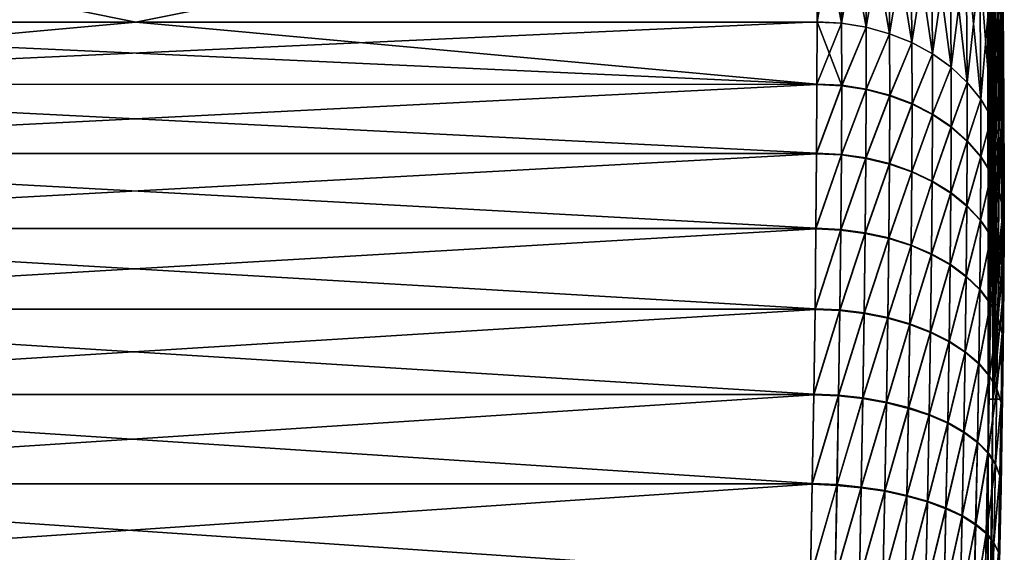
# Model space of a CAD drawing. Header units: metres. Extents: x -2 to 102, y -85 to 102.
# Tile 337 of 343: x 99.29 to 101.91, y 99.08 to 100.5. Entities that reach past the tile are written whole.
import ezdxf

# ---------------------------------------------------------------- set-up
doc = ezdxf.new("R2010")
doc.units = ezdxf.units.M
doc.layers.add('solid_21064300', color=7, linetype='CONTINUOUS')

msp = doc.modelspace()

# ---------------------------------------------------------------- linework, layer by layer
at = {"layer": 'solid_21064300'}
for points in [[(101.869797, 101.970291, 0.000634), (101.87072, 101.950798, 0.605218), (101.871468, 99.486862, -1.246392)], [(101.870712, 101.950874, -0.603966), (101.869797, 101.970291, 0.000634), (101.871468, 99.486862, -1.246392)], [(101.873405, 101.89254, -1.206482), (101.870712, 101.950874, -0.603966), (101.871468, 99.486862, -1.246392)], [(101.87072, 101.950798, 0.605218), (101.873413, 101.89238, 1.207689), (101.871468, 99.486862, -1.246392)], [(101.877693, 101.795578, -1.804016), (101.873405, 101.89254, -1.206482), (101.871468, 99.486862, -1.246392)], [(101.873413, 101.89238, 1.207689), (101.871468, 99.486862, 1.246392), (101.871468, 99.486862, -1.246392)], [(101.873413, 101.89238, 1.207689), (101.877701, 101.795357, 1.805139), (101.871468, 99.486862, 1.246392)], [(101.877693, 101.795578, -1.804016), (101.871468, 99.486862, -1.246392), (101.884254, 99.486778, -3.739278)], [(101.877701, 101.795357, 1.805139), (101.883286, 101.659935, 2.396033), (101.871468, 99.486862, 1.246392)], [(101.883278, 101.660187, -2.395037), (101.877693, 101.795578, -1.804016), (101.884254, 99.486778, -3.739278)], [(101.883286, 101.659935, 2.396033), (101.889763, 101.486298, 2.978669), (101.871468, 99.486862, 1.246392)], [(101.889755, 101.486565, -2.977858), (101.883278, 101.660187, -2.395037), (101.884254, 99.486778, -3.739278)], [(101.889763, 101.486298, 2.978669), (101.896591, 101.275368, 3.5494), (101.871468, 99.486862, 1.246392)], [(101.896584, 101.275612, -3.548792), (101.889755, 101.486565, -2.977858), (101.884254, 99.486778, -3.739278)], [(101.896591, 101.275368, 3.5494), (101.884254, 99.486778, 3.739278), (101.871468, 99.486862, 1.246392)], [(101.903175, 101.028191, -4.105709), (101.896584, 101.275612, -3.548792), (101.884254, 99.486778, -3.739278)], [(101.896591, 101.275368, 3.5494), (101.903175, 101.028, 4.106113), (101.884254, 99.486778, 3.739278)], [(101.903175, 101.028191, -4.105709), (101.884254, 99.486778, -3.739278), (101.91024, 99.487282, -6.233943)], [(101.903175, 101.028, 4.106113), (101.908859, 100.745361, 4.64572), (101.884254, 99.486778, 3.739278)], [(101.908859, 100.745499, -4.645495), (101.903175, 101.028191, -4.105709), (101.91024, 99.487282, -6.233943)], [(101.412964, 100.859123, 5.443124), (97.783173, 100.85923, 5.442964), (97.779884, 100.494225, 5.967965)], [(99.597466, 100.494225, -5.967968), (97.779884, 100.494225, -5.96797), (97.783173, 100.85923, -5.442969)], [(101.412964, 100.859123, 5.443124), (97.779884, 100.494225, 5.967965), (99.597466, 100.494217, 5.967979)], [(101.412964, 100.859177, -5.443052), (99.597466, 100.494225, -5.967968), (97.783173, 100.85923, -5.442969)], [(101.412964, 100.859177, -5.443052), (101.415054, 100.494209, -5.967987), (99.597466, 100.494225, -5.967968)], [(99.597466, 100.494217, 5.967979), (101.415054, 100.494354, 5.967797), (101.412964, 100.859123, 5.443124)], [(101.480705, 100.490768, -5.96531), (101.415054, 100.494209, -5.967987), (101.412964, 100.859177, -5.443052)], [(101.480705, 100.490768, -5.96531), (101.412964, 100.859177, -5.443052), (101.477501, 100.855492, -5.440931)], [(101.477501, 100.855446, 5.440996), (101.412964, 100.859123, 5.443124), (101.415054, 100.494354, 5.967797)], [(101.477501, 100.855446, 5.440996), (101.415054, 100.494354, 5.967797), (101.480713, 100.490791, 5.965328)], [(101.477501, 100.855492, -5.440931), (101.542755, 100.844818, -5.433602), (101.545929, 100.480293, -5.957433)], [(101.480705, 100.490768, -5.96531), (101.477501, 100.855492, -5.440931), (101.545929, 100.480293, -5.957433)], [(101.477501, 100.855446, 5.440996), (101.480713, 100.490791, 5.965328), (101.542755, 100.84478, 5.433667)], [(101.893837, 100.861778, -4.707854), (101.905731, 100.804756, -4.675718), (101.910049, 100.486855, -5.199039)], [(101.898361, 100.541763, -5.23474), (101.893837, 100.861778, -4.707854), (101.910049, 100.486855, -5.199039)], [(101.542755, 100.84478, 5.433667), (101.480713, 100.490791, 5.965328), (101.545937, 100.480316, 5.95745)], [(101.542755, 100.844818, -5.433602), (101.605713, 100.826965, -5.421629), (101.608833, 100.462967, -5.94446)], [(101.545929, 100.480293, -5.957433), (101.542755, 100.844818, -5.433602), (101.608833, 100.462967, -5.94446)], [(101.542755, 100.84478, 5.433667), (101.545937, 100.480316, 5.95745), (101.605721, 100.826927, 5.421695)], [(101.605721, 100.826927, 5.421695), (101.545937, 100.480316, 5.95745), (101.608849, 100.46299, 5.944477)], [(101.605713, 100.826965, -5.421629), (101.665268, 100.802261, -5.405226), (101.668312, 100.439087, -5.92662)], [(101.608833, 100.462967, -5.94446), (101.605713, 100.826965, -5.421629), (101.668312, 100.439087, -5.92662)], [(101.605721, 100.826927, 5.421695), (101.608849, 100.46299, 5.944477), (101.665268, 100.802216, 5.40529)], [(101.665268, 100.802216, 5.40529), (101.608849, 100.46299, 5.944477), (101.668327, 100.43911, 5.926635)], [(101.665268, 100.802261, -5.405226), (101.720352, 100.771126, -5.38468), (101.723305, 100.409081, -5.904229)], [(101.668312, 100.439087, -5.92662), (101.665268, 100.802261, -5.405226), (101.723305, 100.409081, -5.904229)], [(101.665268, 100.802216, 5.40529), (101.668327, 100.43911, 5.926635), (101.720352, 100.77108, 5.384745)], [(101.898361, 100.541725, 5.234803), (101.910049, 100.486816, 5.199101), (101.905724, 100.804695, 4.675794)], [(101.905724, 100.804695, 4.675794), (101.910049, 100.486816, 5.199101), (101.908859, 100.745361, 4.64572)], [(101.910049, 100.486855, -5.199039), (101.905731, 100.804756, -4.675718), (101.908859, 100.745499, -4.645495)], [(101.720352, 100.77108, 5.384745), (101.668327, 100.43911, 5.926635), (101.72332, 100.409103, 5.904243)], [(101.720352, 100.771126, -5.38468), (101.769997, 100.734116, -5.360358), (101.772842, 100.373482, -5.877683)], [(101.723305, 100.409081, -5.904229), (101.720352, 100.771126, -5.38468), (101.772842, 100.373482, -5.877683)], [(101.720352, 100.77108, 5.384745), (101.72332, 100.409103, 5.904243), (101.769997, 100.734077, 5.360422)], [(101.908859, 100.745361, 4.64572), (101.912971, 100.430244, 5.164441), (101.884254, 99.486778, 3.739278)], [(101.912971, 100.430313, -5.164351), (101.908859, 100.745499, -4.645495), (101.91024, 99.487282, -6.233943)], [(101.910049, 100.486855, -5.199039), (101.908859, 100.745499, -4.645495), (101.912971, 100.430313, -5.164351)], [(101.910049, 100.486816, 5.199101), (101.912971, 100.430244, 5.164441), (101.908859, 100.745361, 4.64572)], [(101.769997, 100.734077, 5.360422), (101.72332, 100.409103, 5.904243), (101.77285, 100.373497, 5.877696)], [(101.769997, 100.734116, -5.360358), (101.813324, 100.691887, -5.332688), (101.81604, 100.332916, -5.847453)], [(101.772842, 100.373482, -5.877683), (101.769997, 100.734116, -5.360358), (101.81604, 100.332916, -5.847453)], [(101.769997, 100.734077, 5.360422), (101.77285, 100.373497, 5.877696), (101.813324, 100.691849, 5.332752)], [(101.813324, 100.691849, 5.332752), (101.77285, 100.373497, 5.877696), (101.816055, 100.332932, 5.847464)], [(101.813324, 100.691887, -5.332688), (101.849564, 100.645195, -5.302162), (101.852142, 100.288101, -5.814073)], [(101.81604, 100.332916, -5.847453), (101.813324, 100.691887, -5.332688), (101.852142, 100.288101, -5.814073)], [(101.813324, 100.691849, 5.332752), (101.816055, 100.332932, 5.847464), (101.849564, 100.645157, 5.302225)], [(101.849564, 100.645157, 5.302225), (101.816055, 100.332932, 5.847464), (101.852158, 100.288116, 5.814082)], [(101.849564, 100.645195, -5.302162), (101.878075, 100.594856, -5.269318), (101.880508, 100.23983, -5.778134)], [(101.852142, 100.288101, -5.814073), (101.849564, 100.645195, -5.302162), (101.880508, 100.23983, -5.778134)], [(101.849564, 100.645157, 5.302225), (101.852158, 100.288116, 5.814082), (101.878082, 100.59481, 5.269382)], [(101.878082, 100.59481, 5.269382), (101.852158, 100.288116, 5.814082), (101.880516, 100.239845, 5.778143)], [(101.878075, 100.594856, -5.269318), (101.898361, 100.541763, -5.23474), (101.900635, 100.188965, -5.740274)], [(101.880508, 100.23983, -5.778134), (101.878075, 100.594856, -5.269318), (101.900635, 100.188965, -5.740274)], [(101.878082, 100.59481, 5.269382), (101.880516, 100.239845, 5.778143), (101.898361, 100.541725, 5.234803)], [(101.898361, 100.541725, 5.234803), (101.880516, 100.239845, 5.778143), (101.900642, 100.18898, 5.740281)], [(101.898361, 100.541763, -5.23474), (101.910049, 100.486855, -5.199039), (101.912163, 100.136398, -5.701161)], [(101.900635, 100.188965, -5.740274), (101.898361, 100.541763, -5.23474), (101.912163, 100.136398, -5.701161)], [(101.898361, 100.541725, 5.234803), (101.900642, 100.18898, 5.740281), (101.910049, 100.486816, 5.199101)], [(101.414925, 100.32856, -6.171476), (97.778748, 100.327209, -6.172989), (97.779884, 100.494225, -5.96797)], [(97.778755, 100.328621, 6.171408), (101.415054, 100.494354, 5.967797), (99.597466, 100.494217, 5.967979)], [(97.778755, 100.328621, 6.171408), (101.414917, 100.327187, 6.173019), (101.415054, 100.494354, 5.967797)], [(97.778755, 100.328621, 6.171408), (99.597466, 100.494217, 5.967979), (97.779884, 100.494225, 5.967965)], [(101.414925, 100.32856, -6.171476), (97.779884, 100.494225, -5.96797), (99.597466, 100.494225, -5.967968)], [(99.597466, 100.494225, -5.967968), (101.415054, 100.494209, -5.967987), (101.414925, 100.32856, -6.171476)], [(101.481247, 100.323746, 6.170229), (101.415054, 100.494354, 5.967797), (101.414917, 100.327187, 6.173019)], [(101.480705, 100.490768, -5.96531), (101.414925, 100.32856, -6.171476), (101.415054, 100.494209, -5.967987)], [(101.481255, 100.32515, -6.168653), (101.414925, 100.32856, -6.171476), (101.480705, 100.490768, -5.96531)], [(101.480713, 100.490791, 5.965328), (101.415054, 100.494354, 5.967797), (101.481247, 100.323746, 6.170229)], [(101.481255, 100.32515, -6.168653), (101.480705, 100.490768, -5.96531), (101.545929, 100.480293, -5.957433)], [(101.545937, 100.480316, 5.95745), (101.480713, 100.490791, 5.965328), (101.481247, 100.323746, 6.170229)], [(101.910049, 100.486816, 5.199101), (101.900642, 100.18898, 5.740281), (101.912163, 100.136406, 5.701168)], [(101.910049, 100.486855, -5.199039), (101.912971, 100.430313, -5.164351), (101.914894, 100.083145, -5.661547)], [(101.912163, 100.136398, -5.701161), (101.910049, 100.486855, -5.199039), (101.914894, 100.083145, -5.661547)], [(101.910049, 100.486816, 5.199101), (101.912163, 100.136406, 5.701168), (101.912971, 100.430244, 5.164441)], [(101.545937, 100.480316, 5.95745), (101.481247, 100.323746, 6.170229), (101.546417, 100.313805, 6.161577)], [(101.481255, 100.32515, -6.168653), (101.545929, 100.480293, -5.957433), (101.546417, 100.315201, -6.160006)], [(101.546417, 100.315201, -6.160006), (101.545929, 100.480293, -5.957433), (101.608833, 100.462967, -5.94446)], [(101.608849, 100.46299, 5.944477), (101.545937, 100.480316, 5.95745), (101.546417, 100.313805, 6.161577)], [(101.608849, 100.46299, 5.944477), (101.546417, 100.313805, 6.161577), (101.609253, 100.297493, 6.147247)], [(101.546417, 100.315201, -6.160006), (101.608833, 100.462967, -5.94446), (101.609261, 100.298882, -6.145686)], [(101.609261, 100.298882, -6.145686), (101.608833, 100.462967, -5.94446), (101.668312, 100.439087, -5.92662)], [(101.668327, 100.43911, 5.926635), (101.608849, 100.46299, 5.944477), (101.609253, 100.297493, 6.147247)], [(101.668327, 100.43911, 5.926635), (101.609253, 100.297493, 6.147247), (101.668655, 100.275101, 6.127493)], [(101.609261, 100.298882, -6.145686), (101.668312, 100.439087, -5.92662), (101.668663, 100.276482, -6.125947)], [(101.668663, 100.276482, -6.125947), (101.668312, 100.439087, -5.92662), (101.723305, 100.409081, -5.904229)], [(101.72332, 100.409103, 5.904243), (101.668327, 100.43911, 5.926635), (101.668655, 100.275101, 6.127493)], [(101.912971, 100.430244, 5.164441), (101.914894, 100.083145, 5.661547), (101.884254, 99.486778, 3.739278)], [(101.914894, 100.083145, -5.661547), (101.912971, 100.430313, -5.164351), (101.91024, 99.487282, -6.233943)], [(101.912163, 100.136406, 5.701168), (101.914894, 100.083145, 5.661547), (101.912971, 100.430244, 5.164441)], [(101.72332, 100.409103, 5.904243), (101.668655, 100.275101, 6.127493), (101.723572, 100.247032, 6.102664)], [(101.668663, 100.276482, -6.125947), (101.723305, 100.409081, -5.904229), (101.723579, 100.248398, -6.101137)], [(101.723579, 100.248398, -6.101137), (101.723305, 100.409081, -5.904229), (101.772842, 100.373482, -5.877683)], [(101.77285, 100.373497, 5.877696), (101.72332, 100.409103, 5.904243), (101.723572, 100.247032, 6.102664)], [(101.77285, 100.373497, 5.877696), (101.723572, 100.247032, 6.102664), (101.773033, 100.213783, 6.0732)], [(101.723579, 100.248398, -6.101137), (101.772842, 100.373482, -5.877683), (101.773041, 100.215126, -6.071694)], [(101.773041, 100.215126, -6.071694), (101.772842, 100.373482, -5.877683), (101.81604, 100.332916, -5.847453)], [(101.816055, 100.332932, 5.847464), (101.77285, 100.373497, 5.877696), (101.773033, 100.213783, 6.0732)], [(101.414001, 100.14402, -6.361351), (97.777245, 100.142593, -6.36269), (97.778748, 100.327209, -6.172989)], [(97.778755, 100.328621, 6.171408), (97.777252, 100.144135, 6.36124), (101.414917, 100.327187, 6.173019)], [(97.777252, 100.144135, 6.36124), (101.413994, 100.142471, 6.362809), (101.414917, 100.327187, 6.173019)], [(101.414925, 100.32856, -6.171476), (101.414001, 100.14402, -6.361351), (97.778748, 100.327209, -6.172989)], [(101.481247, 100.323746, 6.170229), (101.414917, 100.327187, 6.173019), (101.413994, 100.142471, 6.362809)], [(101.481255, 100.32515, -6.168653), (101.414001, 100.14402, -6.361351), (101.414925, 100.32856, -6.171476)], [(101.481255, 100.32515, -6.168653), (101.480339, 100.140701, -6.358404), (101.414001, 100.14402, -6.361351)], [(101.481255, 100.32515, -6.168653), (101.546417, 100.315201, -6.160006), (101.480339, 100.140701, -6.358404)], [(101.816055, 100.332932, 5.847464), (101.773033, 100.213783, 6.0732), (101.816162, 100.175934, 6.03962)], [(101.773041, 100.215126, -6.071694), (101.81604, 100.332916, -5.847453), (101.816162, 100.177254, -6.038141)], [(101.816162, 100.177254, -6.038141), (101.81604, 100.332916, -5.847453), (101.852142, 100.288101, -5.814073)], [(101.852158, 100.288116, 5.814082), (101.816055, 100.332932, 5.847464), (101.816162, 100.175934, 6.03962)], [(101.480331, 100.13916, 6.359848), (101.481247, 100.323746, 6.170229), (101.413994, 100.142471, 6.362809)], [(101.480331, 100.13916, 6.359848), (101.546417, 100.313805, 6.161577), (101.481247, 100.323746, 6.170229)], [(101.480331, 100.13916, 6.359848), (101.545494, 100.129845, 6.350514), (101.546417, 100.313805, 6.161577)], [(101.546417, 100.315201, -6.160006), (101.545502, 100.131378, -6.349075), (101.480339, 100.140701, -6.358404)], [(101.545494, 100.129845, 6.350514), (101.609253, 100.297493, 6.147247), (101.546417, 100.313805, 6.161577)], [(101.546417, 100.315201, -6.160006), (101.609261, 100.298882, -6.145686), (101.545502, 100.131378, -6.349075)], [(101.609261, 100.298882, -6.145686), (101.608337, 100.116219, -6.333529), (101.545502, 100.131378, -6.349075)], [(101.609261, 100.298882, -6.145686), (101.668663, 100.276482, -6.125947), (101.608337, 100.116219, -6.333529)], [(101.545494, 100.129845, 6.350514), (101.60833, 100.1147, 6.334959), (101.609253, 100.297493, 6.147247)], [(101.60833, 100.1147, 6.334959), (101.668655, 100.275101, 6.127493), (101.609253, 100.297493, 6.147247)], [(101.60833, 100.1147, 6.334959), (101.667725, 100.093979, 6.313457), (101.668655, 100.275101, 6.127493)], [(101.668663, 100.276482, -6.125947), (101.66774, 100.09549, -6.31204), (101.608337, 100.116219, -6.333529)], [(101.667725, 100.093979, 6.313457), (101.723572, 100.247032, 6.102664), (101.668655, 100.275101, 6.127493)], [(101.668663, 100.276482, -6.125947), (101.723579, 100.248398, -6.101137), (101.66774, 100.09549, -6.31204)], [(101.852158, 100.288116, 5.814082), (101.816162, 100.175934, 6.03962), (101.852196, 100.134155, 6.002521)], [(101.816162, 100.177254, -6.038141), (101.852142, 100.288101, -5.814073), (101.852196, 100.135452, -6.00107)], [(101.852196, 100.135452, -6.00107), (101.852142, 100.288101, -5.814073), (101.880508, 100.23983, -5.778134)], [(101.880516, 100.239845, 5.778143), (101.852158, 100.288116, 5.814082), (101.852196, 100.134155, 6.002521)], [(101.667725, 100.093979, 6.313457), (101.722641, 100.068069, 6.286388), (101.723572, 100.247032, 6.102664)], [(101.723579, 100.248398, -6.101137), (101.722656, 100.069557, -6.284988), (101.66774, 100.09549, -6.31204)], [(101.722641, 100.068069, 6.286388), (101.773033, 100.213783, 6.0732), (101.723572, 100.247032, 6.102664)], [(101.723579, 100.248398, -6.101137), (101.773041, 100.215126, -6.071694), (101.722656, 100.069557, -6.284988)], [(101.880516, 100.239845, 5.778143), (101.852196, 100.134155, 6.002521), (101.880501, 100.089188, 5.962555)], [(101.852196, 100.135452, -6.00107), (101.880508, 100.23983, -5.778134), (101.880501, 100.090454, -5.961135)], [(101.900642, 100.18898, 5.740281), (101.880516, 100.239845, 5.778143), (101.880501, 100.089188, 5.962555)], [(101.880501, 100.090454, -5.961135), (101.880508, 100.23983, -5.778134), (101.900635, 100.188965, -5.740274)], [(101.722641, 100.068069, 6.286388), (101.772102, 100.037415, 6.254231), (101.773033, 100.213783, 6.0732)], [(101.773041, 100.215126, -6.071694), (101.77211, 100.038879, -6.252852), (101.722656, 100.069557, -6.284988)], [(101.772102, 100.037415, 6.254231), (101.816162, 100.175934, 6.03962), (101.773033, 100.213783, 6.0732)], [(101.773041, 100.215126, -6.071694), (101.816162, 100.177254, -6.038141), (101.77211, 100.038879, -6.252852)], [(101.772102, 100.037415, 6.254231), (101.815224, 100.002556, 6.217554), (101.816162, 100.175934, 6.03962)], [(101.816162, 100.177254, -6.038141), (101.815239, 100.003998, -6.216199), (101.77211, 100.038879, -6.252852)], [(101.815224, 100.002556, 6.217554), (101.852196, 100.134155, 6.002521), (101.816162, 100.175934, 6.03962)], [(101.816162, 100.177254, -6.038141), (101.852196, 100.135452, -6.00107), (101.815239, 100.003998, -6.216199)], [(101.900642, 100.18898, 5.740281), (101.880501, 100.089188, 5.962555), (101.900566, 100.041832, 5.920431)], [(101.880501, 100.090454, -5.961135), (101.900635, 100.188965, -5.740274), (101.900574, 100.043068, -5.919045)], [(101.900642, 100.18898, 5.740281), (101.900566, 100.041832, 5.920431), (101.912048, 99.992912, 5.876894)], [(101.900574, 100.043068, -5.919045), (101.900635, 100.188965, -5.740274), (101.912056, 99.994118, -5.875542)], [(101.912056, 99.994118, -5.875542), (101.900635, 100.188965, -5.740274), (101.912163, 100.136398, -5.701161)], [(101.912163, 100.136406, 5.701168), (101.900642, 100.18898, 5.740281), (101.912048, 99.992912, 5.876894)], [(101.412277, 99.943451, -6.53422), (97.77536, 99.941971, -6.535384), (97.777245, 100.142593, -6.36269)], [(97.777252, 100.144135, 6.36124), (97.775383, 99.943634, 6.534076), (101.413994, 100.142471, 6.362809)], [(97.775383, 99.943634, 6.534076), (101.412262, 99.941795, 6.535523), (101.413994, 100.142471, 6.362809)], [(101.414001, 100.14402, -6.361351), (101.412277, 99.943451, -6.53422), (97.777245, 100.142593, -6.36269)], [(101.480331, 100.13916, 6.359848), (101.413994, 100.142471, 6.362809), (101.412262, 99.941795, 6.535523)], [(101.480339, 100.140701, -6.358404), (101.412277, 99.943451, -6.53422), (101.414001, 100.14402, -6.361351)], [(101.478569, 99.93856, 6.532449), (101.480331, 100.13916, 6.359848), (101.412262, 99.941795, 6.535523)], [(101.480339, 100.140701, -6.358404), (101.478584, 99.940216, -6.531147), (101.412277, 99.943451, -6.53422)], [(101.478569, 99.93856, 6.532449), (101.545494, 100.129845, 6.350514), (101.480331, 100.13916, 6.359848)], [(101.478569, 99.93856, 6.532449), (101.543701, 99.929924, 6.522488), (101.545494, 100.129845, 6.350514)], [(101.480339, 100.140701, -6.358404), (101.545502, 100.131378, -6.349075), (101.478584, 99.940216, -6.531147)], [(101.545502, 100.131378, -6.349075), (101.543716, 99.931572, -6.521191), (101.478584, 99.940216, -6.531147)], [(101.543701, 99.929924, 6.522488), (101.60833, 100.1147, 6.334959), (101.545494, 100.129845, 6.350514)], [(101.543701, 99.929924, 6.522488), (101.606506, 99.916031, 6.505815), (101.60833, 100.1147, 6.334959)], [(101.545502, 100.131378, -6.349075), (101.608337, 100.116219, -6.333529), (101.543716, 99.931572, -6.521191)], [(101.608337, 100.116219, -6.333529), (101.606529, 99.917671, -6.504526), (101.543716, 99.931572, -6.521191)], [(101.606506, 99.916031, 6.505815), (101.667725, 100.093979, 6.313457), (101.60833, 100.1147, 6.334959)], [(101.608337, 100.116219, -6.333529), (101.66774, 100.09549, -6.31204), (101.606529, 99.917671, -6.504526)], [(101.815224, 100.002556, 6.217554), (101.851257, 99.964127, 6.177007), (101.852196, 100.134155, 6.002521)], [(101.852196, 100.135452, -6.00107), (101.851273, 99.965538, -6.175677), (101.815239, 100.003998, -6.216199)], [(101.851257, 99.964127, 6.177007), (101.880501, 100.089188, 5.962555), (101.852196, 100.134155, 6.002521)], [(101.852196, 100.135452, -6.00107), (101.880501, 100.090454, -5.961135), (101.851273, 99.965538, -6.175677)], [(101.912163, 100.136406, 5.701168), (101.912048, 99.992912, 5.876894), (101.914749, 99.943169, 5.832888)], [(101.912056, 99.994118, -5.875542), (101.912163, 100.136398, -5.701161), (101.914894, 100.083145, -5.661547)], [(101.912163, 100.136406, 5.701168), (101.914749, 99.943169, 5.832888), (101.914894, 100.083145, 5.661547)], [(101.606506, 99.916031, 6.505815), (101.665886, 99.897133, 6.482725), (101.667725, 100.093979, 6.313457)], [(101.66774, 100.09549, -6.31204), (101.665909, 99.898758, -6.481448), (101.606529, 99.917671, -6.504526)], [(101.665886, 99.897133, 6.482725), (101.722641, 100.068069, 6.286388), (101.667725, 100.093979, 6.313457)], [(101.66774, 100.09549, -6.31204), (101.722656, 100.069557, -6.284988), (101.665909, 99.898758, -6.481448)], [(101.851257, 99.964127, 6.177007), (101.879562, 99.922783, 6.133305), (101.880501, 100.089188, 5.962555)], [(101.880501, 100.090454, -5.961135), (101.87957, 99.924164, -6.132004), (101.851273, 99.965538, -6.175677)], [(101.879562, 99.922783, 6.133305), (101.900566, 100.041832, 5.920431), (101.880501, 100.089188, 5.962555)], [(101.880501, 100.090454, -5.961135), (101.900574, 100.043068, -5.919045), (101.87957, 99.924164, -6.132004)], [(101.665886, 99.897133, 6.482725), (101.720787, 99.873573, 6.453626), (101.722641, 100.068069, 6.286388)], [(101.722656, 100.069557, -6.284988), (101.72081, 99.875175, -6.452364), (101.665909, 99.898758, -6.481448)], [(101.720787, 99.873573, 6.453626), (101.772102, 100.037415, 6.254231), (101.722641, 100.068069, 6.286388)], [(101.722656, 100.069557, -6.284988), (101.77211, 100.038879, -6.252852), (101.72081, 99.875175, -6.452364)], [(101.914749, 99.943169, 5.832888), (101.884254, 99.486778, 3.739278), (101.914894, 100.083145, 5.661547)], [(101.914749, 99.944344, -5.831573), (101.914894, 100.083145, -5.661547), (101.91024, 99.487282, -6.233943)], [(101.912056, 99.994118, -5.875542), (101.914894, 100.083145, -5.661547), (101.914749, 99.944344, -5.831573)], [(101.720787, 99.873573, 6.453626), (101.770241, 99.845749, 6.419031), (101.772102, 100.037415, 6.254231)], [(101.77211, 100.038879, -6.252852), (101.770256, 99.847328, -6.417788), (101.72081, 99.875175, -6.452364)], [(101.770241, 99.845749, 6.419031), (101.815224, 100.002556, 6.217554), (101.772102, 100.037415, 6.254231)], [(101.77211, 100.038879, -6.252852), (101.815239, 100.003998, -6.216199), (101.770256, 99.847328, -6.417788)], [(101.879562, 99.922783, 6.133305), (101.899635, 99.879272, 6.087221), (101.900566, 100.041832, 5.920431)], [(101.900574, 100.043068, -5.919045), (101.899643, 99.880623, -6.08595), (101.87957, 99.924164, -6.132004)], [(101.899635, 99.879272, 6.087221), (101.912048, 99.992912, 5.876894), (101.900566, 100.041832, 5.920431)], [(101.900574, 100.043068, -5.919045), (101.912056, 99.994118, -5.875542), (101.899643, 99.880623, -6.08595)], [(101.770241, 99.845749, 6.419031), (101.813362, 99.814163, 6.379552), (101.815224, 100.002556, 6.217554)], [(101.815239, 100.003998, -6.216199), (101.813385, 99.815712, -6.378329), (101.770256, 99.847328, -6.417788)], [(101.813362, 99.814163, 6.379552), (101.851257, 99.964127, 6.177007), (101.815224, 100.002556, 6.217554)], [(101.815239, 100.003998, -6.216199), (101.851273, 99.965538, -6.175677), (101.813385, 99.815712, -6.378329)], [(101.899635, 99.879272, 6.087221), (101.911118, 99.834358, 6.03957), (101.912048, 99.992912, 5.876894)], [(101.912056, 99.994118, -5.875542), (101.911133, 99.83567, -6.038331), (101.899643, 99.880623, -6.08595)], [(101.911118, 99.834358, 6.03957), (101.913818, 99.788841, 5.991151), (101.912048, 99.992912, 5.876894)], [(101.912056, 99.994118, -5.875542), (101.914749, 99.944344, -5.831573), (101.911133, 99.83567, -6.038331)], [(101.912048, 99.992912, 5.876894), (101.913818, 99.788841, 5.991151), (101.914749, 99.943169, 5.832888)], [(101.813362, 99.814163, 6.379552), (101.849403, 99.779373, 6.335886), (101.851257, 99.964127, 6.177007)], [(101.851273, 99.965538, -6.175677), (101.849426, 99.780891, -6.334687), (101.813385, 99.815712, -6.378329)], [(101.849403, 99.779373, 6.335886), (101.879562, 99.922783, 6.133305), (101.851257, 99.964127, 6.177007)], [(101.851273, 99.965538, -6.175677), (101.87957, 99.924164, -6.132004), (101.849426, 99.780891, -6.334687)], [(101.409737, 99.728424, -6.688729), (97.773109, 99.726891, -6.689731), (97.77536, 99.941971, -6.535384)], [(97.775383, 99.943634, 6.534076), (97.773132, 99.728661, 6.688573), (101.412262, 99.941795, 6.535523)], [(97.773132, 99.728661, 6.688573), (101.409714, 99.726662, 6.68988), (101.412262, 99.941795, 6.535523)], [(101.412277, 99.943451, -6.53422), (101.409737, 99.728424, -6.688729), (97.77536, 99.941971, -6.535384)], [(101.478569, 99.93856, 6.532449), (101.412262, 99.941795, 6.535523), (101.409714, 99.726662, 6.68988)], [(101.475967, 99.723511, 6.686667), (101.478569, 99.93856, 6.532449), (101.409714, 99.726662, 6.68988)], [(101.478584, 99.940216, -6.531147), (101.409737, 99.728424, -6.688729), (101.412277, 99.943451, -6.53422)], [(101.478584, 99.940216, -6.531147), (101.47599, 99.725273, -6.685517), (101.409737, 99.728424, -6.688729)], [(101.475967, 99.723511, 6.686667), (101.543701, 99.929924, 6.522488), (101.478569, 99.93856, 6.532449)], [(101.478584, 99.940216, -6.531147), (101.543716, 99.931572, -6.521191), (101.47599, 99.725273, -6.685517)], [(101.543716, 99.931572, -6.521191), (101.541069, 99.717354, -6.674985), (101.47599, 99.725273, -6.685517)], [(101.543716, 99.931572, -6.521191), (101.606529, 99.917671, -6.504526), (101.541069, 99.717354, -6.674985)], [(101.914749, 99.943169, 5.832888), (101.913818, 99.788841, 5.991151), (101.884254, 99.486778, 3.739278)], [(101.913826, 99.790131, -5.989941), (101.914749, 99.944344, -5.831573), (101.91024, 99.487282, -6.233943)], [(101.911133, 99.83567, -6.038331), (101.914749, 99.944344, -5.831573), (101.913826, 99.790131, -5.989941)], [(101.475967, 99.723511, 6.686667), (101.541039, 99.715599, 6.676131), (101.543701, 99.929924, 6.522488)], [(101.541039, 99.715599, 6.676131), (101.606506, 99.916031, 6.505815), (101.543701, 99.929924, 6.522488)], [(101.541039, 99.715599, 6.676131), (101.603806, 99.703064, 6.658452), (101.606506, 99.916031, 6.505815)], [(101.606529, 99.917671, -6.504526), (101.603828, 99.704803, -6.657314), (101.541069, 99.717354, -6.674985)], [(101.603806, 99.703064, 6.658452), (101.665886, 99.897133, 6.482725), (101.606506, 99.916031, 6.505815)], [(101.606529, 99.917671, -6.504526), (101.665909, 99.898758, -6.481448), (101.603828, 99.704803, -6.657314)], [(101.849403, 99.779373, 6.335886), (101.877724, 99.741989, 6.288805), (101.879562, 99.922783, 6.133305)], [(101.87957, 99.924164, -6.132004), (101.877739, 99.743477, -6.287631), (101.849426, 99.780891, -6.334687)], [(101.877724, 99.741989, 6.288805), (101.899635, 99.879272, 6.087221), (101.879562, 99.922783, 6.133305)], [(101.87957, 99.924164, -6.132004), (101.899643, 99.880623, -6.08595), (101.877739, 99.743477, -6.287631)], [(101.603806, 99.703064, 6.658452), (101.663139, 99.686119, 6.633944), (101.665886, 99.897133, 6.482725)], [(101.665909, 99.898758, -6.481448), (101.66317, 99.687851, -6.632816), (101.603828, 99.704803, -6.657314)], [(101.663139, 99.686119, 6.633944), (101.720787, 99.873573, 6.453626), (101.665886, 99.897133, 6.482725)], [(101.665909, 99.898758, -6.481448), (101.72081, 99.875175, -6.452364), (101.66317, 99.687851, -6.632816)], [(101.877724, 99.741989, 6.288805), (101.89782, 99.702675, 6.23914), (101.899635, 99.879272, 6.087221)], [(101.899643, 99.880623, -6.08595), (101.897835, 99.704132, -6.237993), (101.877739, 99.743477, -6.287631)], [(101.89782, 99.702675, 6.23914), (101.911118, 99.834358, 6.03957), (101.899635, 99.879272, 6.087221)], [(101.899643, 99.880623, -6.08595), (101.911133, 99.83567, -6.038331), (101.897835, 99.704132, -6.237993)], [(101.663139, 99.686119, 6.633944), (101.71801, 99.665077, 6.603037), (101.720787, 99.873573, 6.453626)], [(101.72081, 99.875175, -6.452364), (101.71804, 99.666786, -6.601923), (101.66317, 99.687851, -6.632816)], [(101.71801, 99.665077, 6.603037), (101.770241, 99.845749, 6.419031), (101.720787, 99.873573, 6.453626)], [(101.72081, 99.875175, -6.452364), (101.770256, 99.847328, -6.417788), (101.71804, 99.666786, -6.601923)], [(101.71801, 99.665077, 6.603037), (101.767448, 99.640305, 6.566279), (101.770241, 99.845749, 6.419031)], [(101.770256, 99.847328, -6.417788), (101.767471, 99.641983, -6.565181), (101.71804, 99.666786, -6.601923)], [(101.767448, 99.640305, 6.566279), (101.813362, 99.814163, 6.379552), (101.770241, 99.845749, 6.419031)], [(101.770256, 99.847328, -6.417788), (101.813385, 99.815712, -6.378329), (101.767471, 99.641983, -6.565181)], [(101.89782, 99.702675, 6.23914), (101.90934, 99.662125, 6.187768), (101.911118, 99.834358, 6.03957)], [(101.911133, 99.83567, -6.038331), (101.909355, 99.663544, -6.186649), (101.897835, 99.704132, -6.237993)], [(101.90934, 99.662125, 6.187768), (101.912079, 99.621094, 6.135558), (101.911118, 99.834358, 6.03957)], [(101.911133, 99.83567, -6.038331), (101.913826, 99.790131, -5.989941), (101.909355, 99.663544, -6.186649)], [(101.911118, 99.834358, 6.03957), (101.912079, 99.621094, 6.135558), (101.913818, 99.788841, 5.991151)], [(101.767448, 99.640305, 6.566279), (101.81057, 99.612228, 6.524316), (101.813362, 99.814163, 6.379552)], [(101.813385, 99.815712, -6.378329), (101.810593, 99.613884, -6.523236), (101.767471, 99.641983, -6.565181)], [(101.81057, 99.612228, 6.524316), (101.849403, 99.779373, 6.335886), (101.813362, 99.814163, 6.379552)], [(101.813385, 99.815712, -6.378329), (101.849426, 99.780891, -6.334687), (101.810593, 99.613884, -6.523236)], [(101.81057, 99.612228, 6.524316), (101.846626, 99.581352, 6.477889), (101.849403, 99.779373, 6.335886)], [(101.849426, 99.780891, -6.334687), (101.846649, 99.582977, -6.47683), (101.810593, 99.613884, -6.523236)], [(101.846626, 99.581352, 6.477889), (101.877724, 99.741989, 6.288805), (101.849403, 99.779373, 6.335886)], [(101.849426, 99.780891, -6.334687), (101.877739, 99.743477, -6.287631), (101.846649, 99.582977, -6.47683)], [(101.913818, 99.788841, 5.991151), (101.912079, 99.621094, 6.135558), (101.884254, 99.486778, 3.739278)], [(101.909355, 99.663544, -6.186649), (101.913826, 99.790131, -5.989941), (101.912094, 99.622475, -6.13447)], [(101.912094, 99.622475, -6.13447), (101.913826, 99.790131, -5.989941), (101.91024, 99.487282, -6.233943)], [(101.406418, 99.50061, -6.823677), (97.77047, 99.499016, -6.824527), (97.773109, 99.726891, -6.689731)], [(97.773132, 99.728661, 6.688573), (97.770493, 99.500885, 6.823531), (101.409714, 99.726662, 6.68988)], [(97.770493, 99.500885, 6.823531), (101.406387, 99.498756, 6.824668), (101.409714, 99.726662, 6.68988)], [(101.409737, 99.728424, -6.688729), (101.406418, 99.50061, -6.823677), (97.773109, 99.726891, -6.689731)], [(101.475967, 99.723511, 6.686667), (101.409714, 99.726662, 6.68988), (101.406387, 99.498756, 6.824668)], [(101.472557, 99.495705, 6.821309), (101.475967, 99.723511, 6.686667), (101.406387, 99.498756, 6.824668)], [(101.47599, 99.725273, -6.685517), (101.406418, 99.50061, -6.823677), (101.409737, 99.728424, -6.688729)], [(101.47599, 99.725273, -6.685517), (101.472588, 99.497559, -6.820319), (101.406418, 99.50061, -6.823677)], [(101.472557, 99.495705, 6.821309), (101.541039, 99.715599, 6.676131), (101.475967, 99.723511, 6.686667)], [(101.47599, 99.725273, -6.685517), (101.541069, 99.717354, -6.674985), (101.472588, 99.497559, -6.820319)], [(101.846626, 99.581352, 6.477889), (101.874977, 99.548225, 6.427816), (101.877724, 99.741989, 6.288805)], [(101.877739, 99.743477, -6.287631), (101.875, 99.549812, -6.426779), (101.846649, 99.582977, -6.47683)], [(101.874977, 99.548225, 6.427816), (101.89782, 99.702675, 6.23914), (101.877724, 99.741989, 6.288805)], [(101.877739, 99.743477, -6.287631), (101.897835, 99.704132, -6.237993), (101.875, 99.549812, -6.426779)], [(101.472557, 99.495705, 6.821309), (101.537552, 99.488571, 6.810248), (101.541039, 99.715599, 6.676131)], [(101.541069, 99.717354, -6.674985), (101.537582, 99.490417, -6.809263), (101.472588, 99.497559, -6.820319)], [(101.537552, 99.488571, 6.810248), (101.603806, 99.703064, 6.658452), (101.541039, 99.715599, 6.676131)], [(101.537552, 99.488571, 6.810248), (101.600243, 99.477478, 6.791681), (101.603806, 99.703064, 6.658452)], [(101.541069, 99.717354, -6.674985), (101.603828, 99.704803, -6.657314), (101.537582, 99.490417, -6.809263)], [(101.603828, 99.704803, -6.657314), (101.600273, 99.479317, -6.790702), (101.537582, 99.490417, -6.809263)], [(101.600243, 99.477478, 6.791681), (101.663139, 99.686119, 6.633944), (101.603806, 99.703064, 6.658452)], [(101.603828, 99.704803, -6.657314), (101.66317, 99.687851, -6.632816), (101.600273, 99.479317, -6.790702)], [(101.874977, 99.548225, 6.427816), (101.895119, 99.51342, 6.37498), (101.89782, 99.702675, 6.23914)], [(101.897835, 99.704132, -6.237993), (101.895149, 99.514969, -6.373967), (101.875, 99.549812, -6.426779)], [(101.895119, 99.51342, 6.37498), (101.90934, 99.662125, 6.187768), (101.89782, 99.702675, 6.23914)], [(101.897835, 99.704132, -6.237993), (101.909355, 99.663544, -6.186649), (101.895149, 99.514969, -6.373967)], [(101.600243, 99.477478, 6.791681), (101.659515, 99.462616, 6.765933), (101.663139, 99.686119, 6.633944)], [(101.66317, 99.687851, -6.632816), (101.659554, 99.464439, -6.764963), (101.600273, 99.479317, -6.790702)], [(101.659515, 99.462616, 6.765933), (101.71801, 99.665077, 6.603037), (101.663139, 99.686119, 6.633944)], [(101.66317, 99.687851, -6.632816), (101.71804, 99.666786, -6.601923), (101.659554, 99.464439, -6.764963)], [(101.659515, 99.462616, 6.765933), (101.714348, 99.44426, 6.733457), (101.71801, 99.665077, 6.603037)], [(101.71804, 99.666786, -6.601923), (101.714378, 99.446053, -6.732499), (101.659554, 99.464439, -6.764963)], [(101.714348, 99.44426, 6.733457), (101.767448, 99.640305, 6.566279), (101.71801, 99.665077, 6.603037)], [(101.71804, 99.666786, -6.601923), (101.767471, 99.641983, -6.565181), (101.714378, 99.446053, -6.732499)], [(101.767471, 99.641983, -6.565181), (101.763786, 99.424484, -6.693881), (101.714378, 99.446053, -6.732499)], [(101.767471, 99.641983, -6.565181), (101.810593, 99.613884, -6.523236), (101.763786, 99.424484, -6.693881)], [(101.895119, 99.51342, 6.37498), (101.906708, 99.477562, 6.320314), (101.90934, 99.662125, 6.187768)], [(101.909355, 99.663544, -6.186649), (101.906731, 99.479073, -6.319325), (101.895149, 99.514969, -6.373967)], [(101.906708, 99.477562, 6.320314), (101.909531, 99.4412, 6.264822), (101.90934, 99.662125, 6.187768)], [(101.909355, 99.663544, -6.186649), (101.912094, 99.622475, -6.13447), (101.906731, 99.479073, -6.319325)], [(101.90934, 99.662125, 6.187768), (101.909531, 99.4412, 6.264822), (101.91024, 99.487282, 6.233943)], [(101.90934, 99.662125, 6.187768), (101.91024, 99.487282, 6.233943), (101.912079, 99.621094, 6.135558)], [(101.714348, 99.44426, 6.733457), (101.763756, 99.422714, 6.694825), (101.767448, 99.640305, 6.566279)], [(101.763756, 99.422714, 6.694825), (101.81057, 99.612228, 6.524316), (101.767448, 99.640305, 6.566279)], [(101.912079, 99.621094, 6.135558), (101.91024, 99.487282, 6.233943), (101.884254, 99.486778, 3.739278)], [(101.906731, 99.479073, -6.319325), (101.912094, 99.622475, -6.13447), (101.91024, 99.487282, -6.233943)], [(101.763756, 99.422714, 6.694825), (101.806877, 99.398369, 6.650716), (101.81057, 99.612228, 6.524316)], [(101.810593, 99.613884, -6.523236), (101.806908, 99.400116, -6.649787), (101.763786, 99.424484, -6.693881)], [(101.806877, 99.398369, 6.650716), (101.846626, 99.581352, 6.477889), (101.81057, 99.612228, 6.524316)], [(101.810593, 99.613884, -6.523236), (101.846649, 99.582977, -6.47683), (101.806908, 99.400116, -6.649787)], [(101.806877, 99.398369, 6.650716), (101.842957, 99.371658, 6.601906), (101.846626, 99.581352, 6.477889)], [(101.846649, 99.582977, -6.47683), (101.842987, 99.373367, -6.600995), (101.806908, 99.400116, -6.649787)], [(101.842957, 99.371658, 6.601906), (101.874977, 99.548225, 6.427816), (101.846626, 99.581352, 6.477889)], [(101.846649, 99.582977, -6.47683), (101.875, 99.549812, -6.426779), (101.842987, 99.373367, -6.600995)], [(101.842957, 99.371658, 6.601906), (101.871353, 99.343033, 6.549254), (101.874977, 99.548225, 6.427816)], [(101.875, 99.549812, -6.426779), (101.871384, 99.344711, -6.548362), (101.842987, 99.373367, -6.600995)], [(101.871353, 99.343033, 6.549254), (101.895119, 99.51342, 6.37498), (101.874977, 99.548225, 6.427816)], [(101.875, 99.549812, -6.426779), (101.895149, 99.514969, -6.373967), (101.871384, 99.344711, -6.548362)], [(101.871353, 99.343033, 6.549254), (101.891571, 99.313019, 6.493686), (101.895119, 99.51342, 6.37498)], [(101.895149, 99.514969, -6.373967), (101.891602, 99.314651, -6.492814), (101.871384, 99.344711, -6.548362)], [(101.891571, 99.313019, 6.493686), (101.906708, 99.477562, 6.320314), (101.895119, 99.51342, 6.37498)], [(101.895149, 99.514969, -6.373967), (101.906731, 99.479073, -6.319325), (101.891602, 99.314651, -6.492814)], [(101.402374, 99.26178, -6.938013), (97.767426, 99.260117, -6.938721), (97.77047, 99.499016, -6.824527)], [(97.770493, 99.500885, 6.823531), (97.767448, 99.262062, 6.937893), (101.406387, 99.498756, 6.824668)], [(97.767448, 99.262062, 6.937893), (101.402336, 99.259842, 6.938836), (101.406387, 99.498756, 6.824668)], [(101.406418, 99.50061, -6.823677), (101.402374, 99.26178, -6.938013), (97.77047, 99.499016, -6.824527)], [(101.472557, 99.495705, 6.821309), (101.406387, 99.498756, 6.824668), (101.402336, 99.259842, 6.938836)], [(101.468384, 99.25692, 6.935313), (101.472557, 99.495705, 6.821309), (101.402336, 99.259842, 6.938836)], [(101.472588, 99.497559, -6.820319), (101.402374, 99.26178, -6.938013), (101.406418, 99.50061, -6.823677)], [(101.472588, 99.497559, -6.820319), (101.468422, 99.258858, -6.934491), (101.402374, 99.26178, -6.938013)], [(101.468384, 99.25692, 6.935313), (101.537552, 99.488571, 6.810248), (101.472557, 99.495705, 6.821309)], [(101.468384, 99.25692, 6.935313), (101.533279, 99.250618, 6.923785), (101.537552, 99.488571, 6.810248)], [(101.472588, 99.497559, -6.820319), (101.537582, 99.490417, -6.809263), (101.468422, 99.258858, -6.934491)], [(101.537582, 99.490417, -6.809263), (101.533318, 99.252548, -6.922966), (101.468422, 99.258858, -6.934491)], [(101.533279, 99.250618, 6.923785), (101.600243, 99.477478, 6.791681), (101.537552, 99.488571, 6.810248)], [(101.537582, 99.490417, -6.809263), (101.600273, 99.479317, -6.790702), (101.533318, 99.252548, -6.922966)], [(101.91024, 99.487282, -6.233943), (101.852623, 97, -5.894757), (101.847305, 97, -6.736853)], [(101.909554, 99.442673, -6.263857), (101.91024, 99.487282, -6.233943), (101.847305, 97, -6.736853)], [(101.91024, 99.487282, -6.233943), (101.884254, 99.486778, -3.739278), (101.852623, 97, -5.894757)], [(101.91024, 99.487282, 6.233943), (101.852623, 97, 5.894757), (101.857239, 97, 5.052656)], [(101.91024, 99.487282, 6.233943), (101.909531, 99.4412, 6.264822), (101.852623, 97, 5.894757)], [(101.884254, 99.486778, -3.739278), (101.857239, 97, -5.052656), (101.852623, 97, -5.894757)], [(101.91024, 99.487282, 6.233943), (101.857239, 97, 5.052656), (101.861137, 97, 4.210552)], [(101.884254, 99.486778, -3.739278), (101.861137, 97, -4.210552), (101.857239, 97, -5.052656)], [(101.884254, 99.486778, 3.739278), (101.91024, 99.487282, 6.233943), (101.861137, 97, 4.210552)], [(101.884254, 99.486778, -3.739278), (101.864326, 97, -3.368445), (101.861137, 97, -4.210552)], [(101.884254, 99.486778, 3.739278), (101.861137, 97, 4.210552), (101.864326, 97, 3.368445)], [(101.871468, 99.486862, -1.246392), (101.866806, 97, -2.526336), (101.864326, 97, -3.368445)], [(101.884254, 99.486778, -3.739278), (101.871468, 99.486862, -1.246392), (101.864326, 97, -3.368445)], [(101.884254, 99.486778, 3.739278), (101.864326, 97, 3.368445), (101.866806, 97, 2.526336)], [(101.871468, 99.486862, -1.246392), (101.868584, 97, -1.684225), (101.866806, 97, -2.526336)], [(101.884254, 99.486778, 3.739278), (101.866806, 97, 2.526336), (101.868584, 97, 1.684225)], [(101.871468, 99.486862, -1.246392), (101.869644, 97, -0.842113), (101.868584, 97, -1.684225)], [(101.871468, 99.486862, 1.246392), (101.868584, 97, 1.684225), (101.869644, 97, 0.842113)], [(101.871468, 99.486862, 1.246392), (101.884254, 99.486778, 3.739278), (101.868584, 97, 1.684225)], [(101.871468, 99.486862, 1.246392), (101.870003, 97), (101.869644, 97, -0.842113)], [(101.871468, 99.486862, -1.246392), (101.871468, 99.486862, 1.246392), (101.869644, 97, -0.842113)], [(101.871468, 99.486862, 1.246392), (101.869644, 97, 0.842113), (101.870003, 97)], [(101.906731, 99.479073, -6.319325), (101.91024, 99.487282, -6.233943), (101.909554, 99.442673, -6.263857)], [(101.533279, 99.250618, 6.923785), (101.595871, 99.241051, 6.904451), (101.600243, 99.477478, 6.791681)], [(101.600273, 99.479317, -6.790702), (101.595909, 99.242973, -6.903638), (101.533318, 99.252548, -6.922966)], [(101.595871, 99.241051, 6.904451), (101.659515, 99.462616, 6.765933), (101.600243, 99.477478, 6.791681)], [(101.595871, 99.241051, 6.904451), (101.655075, 99.228394, 6.877651), (101.659515, 99.462616, 6.765933)], [(101.600273, 99.479317, -6.790702), (101.659554, 99.464439, -6.764963), (101.595909, 99.242973, -6.903638)], [(101.659554, 99.464439, -6.764963), (101.655113, 99.230286, -6.876845), (101.595909, 99.242973, -6.903638)], [(101.655075, 99.228394, 6.877651), (101.714348, 99.44426, 6.733457), (101.659515, 99.462616, 6.765933)], [(101.659554, 99.464439, -6.764963), (101.714378, 99.446053, -6.732499), (101.655113, 99.230286, -6.876845)], [(101.891571, 99.313019, 6.493686), (101.903259, 99.282127, 6.43618), (101.906708, 99.477562, 6.320314)], [(101.906731, 99.479073, -6.319325), (101.90329, 99.283722, -6.435328), (101.891602, 99.314651, -6.492814)], [(101.903259, 99.282127, 6.43618), (101.906204, 99.2509, 6.377728), (101.906708, 99.477562, 6.320314)], [(101.906731, 99.479073, -6.319325), (101.909554, 99.442673, -6.263857), (101.90329, 99.283722, -6.435328)], [(101.906708, 99.477562, 6.320314), (101.906204, 99.2509, 6.377728), (101.909531, 99.4412, 6.264822)], [(101.655075, 99.228394, 6.877651), (101.709846, 99.212852, 6.843854), (101.714348, 99.44426, 6.733457)], [(101.714378, 99.446053, -6.732499), (101.709885, 99.214729, -6.843058), (101.655113, 99.230286, -6.876845)], [(101.709846, 99.212852, 6.843854), (101.763756, 99.422714, 6.694825), (101.714348, 99.44426, 6.733457)], [(101.714378, 99.446053, -6.732499), (101.763786, 99.424484, -6.693881), (101.709885, 99.214729, -6.843058)], [(101.906227, 99.252449, -6.376896), (101.909554, 99.442673, -6.263857), (101.847305, 97, -6.736853)], [(101.909531, 99.4412, 6.264822), (101.906204, 99.2509, 6.377728), (101.852623, 97, 5.894757)], [(101.90329, 99.283722, -6.435328), (101.909554, 99.442673, -6.263857), (101.906227, 99.252449, -6.376896)], [(101.709846, 99.212852, 6.843854), (101.759224, 99.19471, 6.803653), (101.763756, 99.422714, 6.694825)], [(101.763786, 99.424484, -6.693881), (101.759262, 99.196556, -6.802868), (101.709885, 99.214729, -6.843058)], [(101.759224, 99.19471, 6.803653), (101.806877, 99.398369, 6.650716), (101.763756, 99.422714, 6.694825)], [(101.763786, 99.424484, -6.693881), (101.806908, 99.400116, -6.649787), (101.759262, 99.196556, -6.802868)], [(101.759224, 99.19471, 6.803653), (101.802345, 99.174278, 6.757753), (101.806877, 99.398369, 6.650716)], [(101.806908, 99.400116, -6.649787), (101.802383, 99.176094, -6.756981), (101.759262, 99.196556, -6.802868)], [(101.802345, 99.174278, 6.757753), (101.842957, 99.371658, 6.601906), (101.806877, 99.398369, 6.650716)], [(101.806908, 99.400116, -6.649787), (101.842987, 99.373367, -6.600995), (101.802383, 99.176094, -6.756981)], [(101.802345, 99.174278, 6.757753), (101.838455, 99.151924, 6.706959), (101.842957, 99.371658, 6.601906)], [(101.842987, 99.373367, -6.600995), (101.838493, 99.153709, -6.706201), (101.802383, 99.176094, -6.756981)], [(101.838455, 99.151924, 6.706959), (101.871353, 99.343033, 6.549254), (101.842957, 99.371658, 6.601906)], [(101.842987, 99.373367, -6.600995), (101.871384, 99.344711, -6.548362), (101.838493, 99.153709, -6.706201)], [(101.838455, 99.151924, 6.706959), (101.866913, 99.128036, 6.652161), (101.871353, 99.343033, 6.549254)], [(101.871384, 99.344711, -6.548362), (101.866951, 99.129776, -6.651418), (101.838493, 99.153709, -6.706201)], [(101.866913, 99.128036, 6.652161), (101.891571, 99.313019, 6.493686), (101.871353, 99.343033, 6.549254)], [(101.871384, 99.344711, -6.548362), (101.891602, 99.314651, -6.492814), (101.866951, 99.129776, -6.651418)], [(101.866913, 99.128036, 6.652161), (101.88723, 99.103027, 6.59432), (101.891571, 99.313019, 6.493686)], [(101.891602, 99.314651, -6.492814), (101.887268, 99.104729, -6.593594), (101.866951, 99.129776, -6.651418)], [(101.88723, 99.103027, 6.59432), (101.903259, 99.282127, 6.43618), (101.891571, 99.313019, 6.493686)], [(101.891602, 99.314651, -6.492814), (101.90329, 99.283722, -6.435328), (101.887268, 99.104729, -6.593594)], [(101.88723, 99.103027, 6.59432), (101.89904, 99.077347, 6.534451), (101.903259, 99.282127, 6.43618)], [(101.90329, 99.283722, -6.435328), (101.899078, 99.079002, -6.533741), (101.887268, 99.104729, -6.593594)], [(101.89904, 99.077347, 6.534451), (101.902145, 99.051506, 6.473567), (101.903259, 99.282127, 6.43618)], [(101.90329, 99.283722, -6.435328), (101.906227, 99.252449, -6.376896), (101.899078, 99.079002, -6.533741)], [(101.903259, 99.282127, 6.43618), (101.902145, 99.051506, 6.473567), (101.906204, 99.2509, 6.377728)], [(101.397667, 99.013794, -7.030847), (97.763954, 99.012039, -7.031415), (97.767426, 99.260117, -6.938721)], [(97.767448, 99.262062, 6.937893), (97.763977, 99.014053, 7.030762), (101.402336, 99.259842, 6.938836)], [(97.763977, 99.014053, 7.030762), (101.397629, 99.011787, 7.031497), (101.402336, 99.259842, 6.938836)], [(101.402374, 99.26178, -6.938013), (101.397667, 99.013794, -7.030847), (97.767426, 99.260117, -6.938721)], [(101.468384, 99.25692, 6.935313), (101.402336, 99.259842, 6.938836), (101.397629, 99.011787, 7.031497)], [(101.463554, 99.009026, 7.0278), (101.468384, 99.25692, 6.935313), (101.397629, 99.011787, 7.031497)], [(101.468422, 99.258858, -6.934491), (101.397667, 99.013794, -7.030847), (101.402374, 99.26178, -6.938013)], [(101.468422, 99.258858, -6.934491), (101.463593, 99.011024, -7.027152), (101.397667, 99.013794, -7.030847)], [(101.463554, 99.009026, 7.0278), (101.533279, 99.250618, 6.923785), (101.468384, 99.25692, 6.935313)], [(101.463554, 99.009026, 7.0278), (101.52832, 99.003616, 7.015862), (101.533279, 99.250618, 6.923785)], [(101.468422, 99.258858, -6.934491), (101.533318, 99.252548, -6.922966), (101.463593, 99.011024, -7.027152)], [(101.533318, 99.252548, -6.922966), (101.528358, 99.005615, -7.015217), (101.463593, 99.011024, -7.027152)], [(101.52832, 99.003616, 7.015862), (101.595871, 99.241051, 6.904451), (101.533279, 99.250618, 6.923785)], [(101.533318, 99.252548, -6.922966), (101.595909, 99.242973, -6.903638), (101.528358, 99.005615, -7.015217)], [(101.902184, 99.053123, -6.472875), (101.906227, 99.252449, -6.376896), (101.847305, 97, -6.736853)], [(101.906204, 99.2509, 6.377728), (101.902145, 99.051506, 6.473567), (101.852623, 97, 5.894757)], [(101.899078, 99.079002, -6.533741), (101.906227, 99.252449, -6.376896), (101.902184, 99.053123, -6.472875)], [(101.52832, 99.003616, 7.015862), (101.590805, 98.995659, 6.995891), (101.595871, 99.241051, 6.904451)], [(101.595909, 99.242973, -6.903638), (101.590843, 98.997643, -6.99525), (101.528358, 99.005615, -7.015217)], [(101.590805, 98.995659, 6.995891), (101.655075, 99.228394, 6.877651), (101.595871, 99.241051, 6.904451)], [(101.590805, 98.995659, 6.995891), (101.64991, 98.985291, 6.968234), (101.655075, 99.228394, 6.877651)], [(101.595909, 99.242973, -6.903638), (101.655113, 99.230286, -6.876845), (101.590843, 98.997643, -6.99525)], [(101.655113, 99.230286, -6.876845), (101.649956, 98.987259, -6.967599), (101.590843, 98.997643, -6.99525)], [(101.64991, 98.985291, 6.968234), (101.709846, 99.212852, 6.843854), (101.655075, 99.228394, 6.877651)], [(101.655113, 99.230286, -6.876845), (101.709885, 99.214729, -6.843058), (101.649956, 98.987259, -6.967599)], [(101.64991, 98.985291, 6.968234), (101.704613, 98.972694, 6.933374), (101.709846, 99.212852, 6.843854)], [(101.709885, 99.214729, -6.843058), (101.704659, 98.974632, -6.932747), (101.649956, 98.987259, -6.967599)], [(101.704613, 98.972694, 6.933374), (101.759224, 99.19471, 6.803653), (101.709846, 99.212852, 6.843854)], [(101.709885, 99.214729, -6.843058), (101.759262, 99.196556, -6.802868), (101.704659, 98.974632, -6.932747)], [(101.759262, 99.196556, -6.802868), (101.753998, 98.959999, -6.891302), (101.704659, 98.974632, -6.932747)], [(101.759262, 99.196556, -6.802868), (101.802383, 99.176094, -6.756981), (101.753998, 98.959999, -6.891302)], [(101.704613, 98.972694, 6.933374), (101.75396, 98.958092, 6.891921), (101.759224, 99.19471, 6.803653)], [(101.75396, 98.958092, 6.891921), (101.802345, 99.174278, 6.757753), (101.759224, 99.19471, 6.803653)], [(101.75396, 98.958092, 6.891921), (101.797073, 98.941734, 6.844597), (101.802345, 99.174278, 6.757753)], [(101.802383, 99.176094, -6.756981), (101.797119, 98.943611, -6.843989), (101.753998, 98.959999, -6.891302)], [(101.797073, 98.941734, 6.844597), (101.838455, 99.151924, 6.706959), (101.802345, 99.174278, 6.757753)], [(101.802383, 99.176094, -6.756981), (101.838493, 99.153709, -6.706201), (101.797119, 98.943611, -6.843989)], [(101.797073, 98.941734, 6.844597), (101.833214, 98.923904, 6.792231), (101.838455, 99.151924, 6.706959)], [(101.838493, 99.153709, -6.706201), (101.83326, 98.925743, -6.791633), (101.797119, 98.943611, -6.843989)], [(101.833214, 98.923904, 6.792231), (101.866913, 99.128036, 6.652161), (101.838455, 99.151924, 6.706959)], [(101.838493, 99.153709, -6.706201), (101.866951, 99.129776, -6.651418), (101.83326, 98.925743, -6.791633)], [(101.833214, 98.923904, 6.792231), (101.861755, 98.904922, 6.735736), (101.866913, 99.128036, 6.652161)], [(101.866951, 99.129776, -6.651418), (101.861794, 98.906723, -6.73515), (101.83326, 98.925743, -6.791633)], [(101.861755, 98.904922, 6.735736), (101.88723, 99.103027, 6.59432), (101.866913, 99.128036, 6.652161)], [(101.866951, 99.129776, -6.651418), (101.887268, 99.104729, -6.593594), (101.861794, 98.906723, -6.73515)], [(101.861755, 98.904922, 6.735736), (101.882179, 98.885109, 6.676099), (101.88723, 99.103027, 6.59432)], [(101.887268, 99.104729, -6.593594), (101.882225, 98.886871, -6.675526), (101.861794, 98.906723, -6.73515)], [(101.882179, 98.885109, 6.676099), (101.89904, 99.077347, 6.534451), (101.88723, 99.103027, 6.59432)], [(101.887268, 99.104729, -6.593594), (101.899078, 99.079002, -6.533741), (101.882225, 98.886871, -6.675526)], [(101.899078, 99.079002, -6.533741), (101.894188, 98.866539, -6.613801), (101.882225, 98.886871, -6.675526)], [(101.899078, 99.079002, -6.533741), (101.902184, 99.053123, -6.472875), (101.894188, 98.866539, -6.613801)]]:
    msp.add_3dface(points, dxfattribs=at)

doc.saveas('drawing.dxf')
